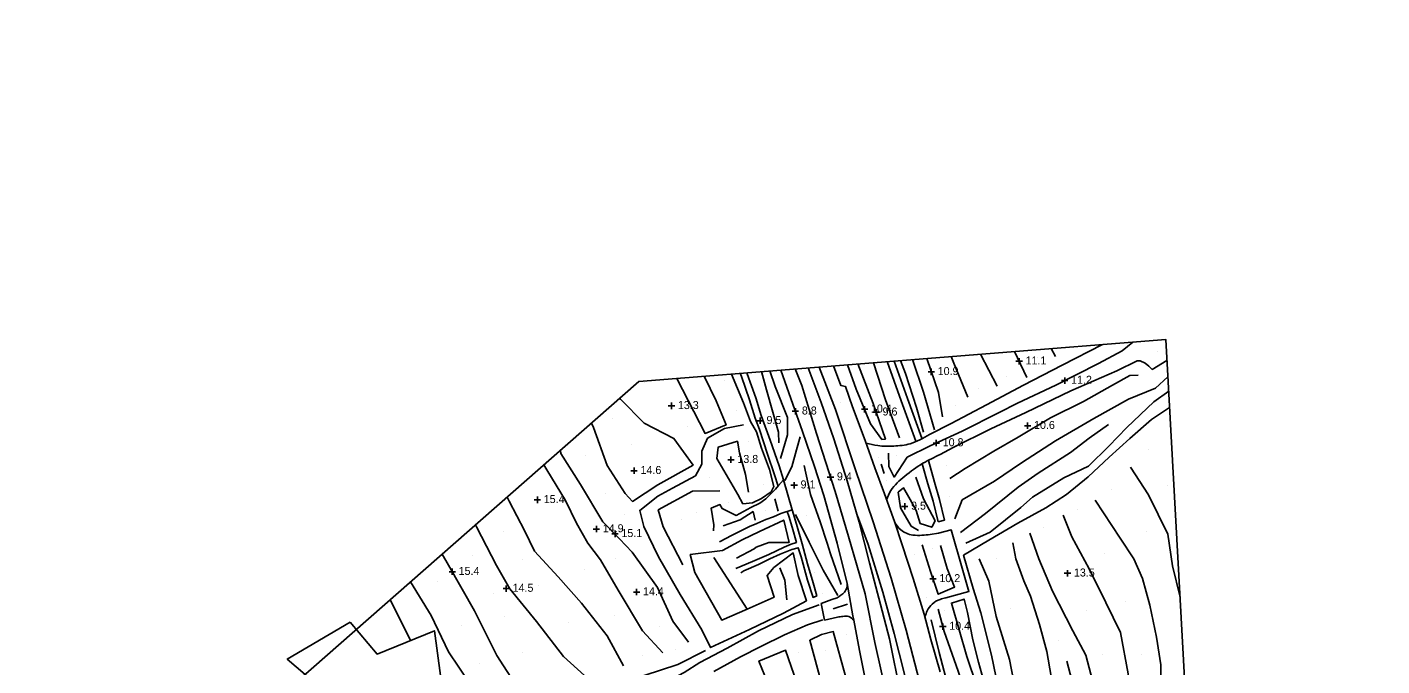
# Model space of a CAD drawing. Extents: x 2316231 to 2323598, y 363169 to 371906.
# Drawn here: x 2317350 to 2318197, y 369473 to 369872 of the extents above; entities that cross this region are included whole.
import ezdxf

# ---------------------------------------------------------------- set-up
doc = ezdxf.new("R2010")
doc.units = 0
for name, color, linetype in [('RD_DTM_BkLn1', 7, 'Continuous'), ('RD_DTM_Holes', 7, 'Continuous'), ('RD_DTM_Spot', 7, 'Continuous'), ('RD_DTM_TinHull', 7, 'Continuous'), ('RD_DTM_Void', 7, 'Continuous'), ('RD_EX_Road', 7, 'Continuous')]:
    doc.layers.add(name, color=color, linetype=linetype)

msp = doc.modelspace()

# ---------------------------------------------------------------- linework, layer by layer
at = {"layer": 'RD_DTM_BkLn1'}
for p, q in [((2317956.641, 369647.282), (2317946.252, 369667.341)), ((2317975.148, 369652.783), (2317967.497, 369669.035)), ((2317993.074, 369665.831), (2317990.501, 369670.868)), ((2317885.986, 369592.697), (2317884.19, 369598.591)), ((2317817.66, 369576.989), (2317819.721, 369569.315)), ((2317800.4, 369508.121), (2317779.579, 369540.245)), ((2317863.055, 369511.133), (2317854.194, 369508.136))]:
    msp.add_line(p, q, dxfattribs=at)
for points in [[(2317888.691, 369605.55), (2317888.993, 369597.074), (2317892.241, 369590.587), (2317900.495, 369602.898), (2317914.797, 369610.056), (2317934.864, 369619.297), (2317957.867, 369630.803), (2317969.441, 369636.734), (2317993.279, 369648.032), (2318019.921, 369661.5), (2318034.681, 369669.36), (2318041.448, 369674.928)], [(2317954.279, 369234.829), (2317949.782, 369267.201), (2317942.425, 369311.836), (2317935.595, 369350.094), (2317926.331, 369388.424), (2317918.24, 369422.856), (2317909.473, 369457.997), (2317899.891, 369494.98), (2317890.476, 369527.366), (2317879.155, 369562.628), (2317867.87, 369595.74), (2317855.651, 369632.869), (2317845.452, 369659.308)], [(2317863.026, 369660.709), (2317868.466, 369645.514), (2317877.579, 369623.86), (2317884.618, 369614.035), (2317886.827, 369614.286), (2317879.173, 369636.421), (2317869.532, 369661.227)], [(2317879.399, 369662.014), (2317886.838, 369638.9), (2317895.569, 369614.992)], [(2317910.604, 369618.601), (2317906.246, 369634.118), (2317899.41, 369655.342), (2317896.348, 369663.364)], [(2317922.46, 369628.124), (2317919.903, 369643.417), (2317912.625, 369664.661)], [(2317938.294, 369640.455), (2317929.596, 369661.677), (2317927.996, 369665.886)], [(2317756.451, 369652.215), (2317774.074, 369617.785), (2317787.293, 369623.124), (2317781.117, 369638.092), (2317773.563, 369653.579)], [(2317802.575, 369625.27), (2317798.152, 369636.915), (2317790.587, 369654.936)], [(2317809.458, 369656.44), (2317812.492, 369645.14), (2317819.956, 369618.685), (2317820.195, 369611.855)], [(2317821.29, 369602.121), (2317825.653, 369616.995), (2317825.591, 369627.798), (2317817.922, 369647.224), (2317814.61, 369656.85)], [(2317911.032, 369296.209), (2317907.926, 369322.832), (2317901.291, 369368.609), (2317894.914, 369411.245), (2317888.049, 369451.783), (2317880.297, 369487.157), (2317874.083, 369517.521), (2317863.719, 369553.327), (2317855.345, 369581.566), (2317843.825, 369617.783), (2317834.673, 369647.793), (2317830.428, 369658.111)], [(2317838.577, 369658.76), (2317846.685, 369637.177), (2317854.503, 369614.384), (2317862.971, 369588.115), (2317870.475, 369562.363), (2317876.966, 369536.963), (2317883.717, 369511.025), (2317889.393, 369489.413), (2317896.197, 369455.321), (2317900.399, 369432.834)], [(2317927.068, 369589.651), (2317936.699, 369595.951), (2317954.577, 369606.791), (2317969.795, 369615.425), (2317990.008, 369627.566), (2318010.58, 369637.675), (2318028.743, 369647.929), (2318039.673, 369653.959), (2318044.819, 369654.326)], [(2317930.17, 369564.436), (2317934.888, 369576.289), (2317955.075, 369587.952), (2317971.966, 369599.346), (2317993.071, 369613.094), (2318017.114, 369627.089), (2318038.7, 369639.318), (2318055.556, 369646.188), (2318063.349, 369653.239)], [(2317937.157, 369549.18), (2317952.281, 369556.131), (2317971.449, 369571.465), (2317978.825, 369577.991), (2317998.405, 369589.98), (2318013.842, 369597.467), (2318026.405, 369609.791), (2318037.616, 369621.514), (2318054.651, 369637.539), (2318063.845, 369644.228)], [(2317703.072, 369624.251), (2317704.469, 369621.624), (2317712.998, 369597.802), (2317724.095, 369580.211), (2317728.696, 369575.32), (2317744.565, 369585.729), (2317766.615, 369598.032), (2317754.614, 369614.699), (2317736.133, 369624.241), (2317721.151, 369639.202), (2317720.71, 369639.732)], [(2317802.575, 369625.27), (2317806.194, 369618.9), (2317809.459, 369608.593), (2317814.414, 369595.21), (2317817.056, 369584.644), (2317815.415, 369581.406), (2317809.46, 369577.188), (2317803.812, 369574.555), (2317797.721, 369573.883), (2317794.493, 369579.761), (2317781.397, 369602.164), (2317782.21, 369609.179), (2317794.298, 369612.935), (2317795.537, 369605.766), (2317799.297, 369592.15), (2317801.328, 369581.026)], [(2317798.076, 369623.097), (2317786.33, 369620.927), (2317775.722, 369614.859), (2317772.087, 369606.809), (2317772.008, 369598.549), (2317768.078, 369591.3), (2317753.821, 369583.652), (2317744.544, 369578.628), (2317733.3, 369569.686), (2317735.777, 369559.587), (2317744.964, 369540.618), (2317758.639, 369517.114), (2317772.084, 369495.116), (2317777.552, 369484.033), (2317801.927, 369495.269), (2317823.192, 369505.446), (2317837.438, 369513.298), (2317832.293, 369529.069), (2317829.18, 369543.207), (2317817.075, 369533.948), (2317812.836, 369529.052), (2317817.289, 369515.493), (2317800.4, 369508.121)], [(2317933.671, 369555.967), (2317949.334, 369567.749), (2317969.809, 369584.246), (2317982.33, 369593.013), (2318002.583, 369605.906), (2318014.256, 369614.845), (2318026.155, 369623.484)], [(2317763.737, 369487.462), (2317753.998, 369500.453), (2317744.347, 369521.581), (2317728.517, 369543.72), (2317720.71, 369552.057), (2317710.236, 369562.493), (2317696.246, 369585.965), (2317684.01, 369605.326), (2317683.687, 369607.237)], [(2317747.685, 369480.669), (2317734.946, 369494.568), (2317719.71, 369519.963), (2317708.809, 369538.773), (2317700.827, 369549.167), (2317693.685, 369561.749), (2317686.873, 369575.849), (2317675.272, 369595.034), (2317673.341, 369598.157)], [(2317859.205, 369523.461), (2317852.454, 369542.631), (2317850.507, 369549.254), (2317846.066, 369562.623), (2317840.092, 369579.712), (2317835.938, 369597.854)], [(2318039.98, 369596.768), (2318051.146, 369579.425), (2318063.347, 369554.783), (2318066.144, 369535.168), (2318070.936, 369515.472)], [(2317905.885, 369590.455), (2317910.565, 369577.025), (2317917.821, 369563.164), (2317915.735, 369559.224), (2317908.561, 369561.494), (2317905.954, 369569.697), (2317902.195, 369576.592), (2317898.091, 369583.931), (2317894.758, 369581.06), (2317896.259, 369571.431), (2317902.823, 369559.961), (2317907.441, 369557.239)], [(2317723.09, 369472.647), (2317712.89, 369491.318), (2317696.868, 369511.867), (2317682.244, 369528.212), (2317667.51, 369544.215), (2317661.231, 369557.102), (2317651.753, 369575.399), (2317650.326, 369577.956)], [(2317783.38, 369581.933), (2317766.345, 369581.772), (2317744.821, 369570.127), (2317747.82, 369559.368), (2317760.17, 369535.704)], [(2318059.067, 369456.147), (2318059.049, 369473.145), (2318056.252, 369490.564), (2318052.119, 369510.413), (2318047.504, 369527.089), (2318042.079, 369539.556), (2318033.468, 369552.338), (2318017.956, 369576.126)], [(2317785.342, 369560.114), (2317795.985, 369563.746), (2317804.082, 369568.991), (2317805.438, 369563.696)], [(2317869.303, 369566.386), (2317876.096, 369548.463), (2317885.226, 369518.692), (2317892.288, 369492.859), (2317898.569, 369468.308), (2317904.342, 369442.578), (2317906.148, 369434.236)], [(2318046.612, 369151.31), (2318047.726, 369172.492), (2318048.464, 369199.274), (2318050.809, 369220.748), (2318051.173, 369237.601), (2318051.956, 369259.43), (2318049.824, 369291.993), (2318048.378, 369325.722), (2318045.185, 369367.744), (2318043.966, 369394.668), (2318043.071, 369421.925), (2318040.227, 369444.083), (2318038.489, 369467.655), (2318033.672, 369493.524), (2318024.566, 369512.169), (2318014.065, 369533.138), (2318003.392, 369553.212), (2317997.877, 369566.813)], [(2317707.459, 369458.658), (2317685.564, 369478.537), (2317668.721, 369500.231), (2317652.105, 369520.766), (2317643.78, 369535.353), (2317631.185, 369559.556), (2317630.564, 369560.611)], [(2317800.4, 369508.121), (2317784.482, 369501.174), (2317767.725, 369531.009), (2317764.859, 369542.161), (2317785.057, 369544.609), (2317797.388, 369551.36), (2317808.218, 369556.615), (2317823.236, 369563.638), (2317826.576, 369549.702), (2317814.019, 369549.745), (2317806.125, 369546.73), (2317804.759, 369545.795), (2317793.77, 369539.824)], [(2317990.327, 369466.047), (2317987.771, 369481.638), (2317983.061, 369498.41), (2317977.532, 369516.129), (2317973.368, 369525.629), (2317968.285, 369539.526), (2317966.415, 369549.432)], [(2318017.318, 369459.554), (2318012.098, 369479.313), (2318003.894, 369494.504), (2317991.205, 369519.34), (2317982.717, 369539.534), (2317977.012, 369555.595)], [(2317774.381, 369482.149), (2317757.159, 369473.513), (2317735.967, 369466.484), (2317721.405, 369457.297), (2317706.207, 369447.488), (2317689.022, 369437.44), (2317678.45, 369434.297), (2317661.108, 369452.593), (2317643.932, 369479.04), (2317629.949, 369506.944), (2317613.739, 369535.541), (2317609.862, 369542.441)], [(2317909.708, 369548.119), (2317914.945, 369531.535), (2317919.872, 369517.388), (2317930.066, 369521.846), (2317925.364, 369533.438), (2317921.345, 369547.807)], [(2317820.907, 369533.868), (2317823.934, 369526.213), (2317825.11, 369513.78)], [(2318008.264, 369027.583), (2318006.63, 369050.355), (2318006.714, 369070.994), (2318007.755, 369091.878), (2318006.691, 369116.545), (2318006.472, 369133.723), (2318004.901, 369157.295), (2318003.034, 369195.073), (2318000.174, 369223.092), (2317995.706, 369265.622), (2317991.199, 369298.329), (2317987.154, 369316.793), (2317987.312, 369324.074), (2317987.055, 369338.769), (2317986.455, 369347.164), (2317982.745, 369363.513), (2317978.645, 369387.313), (2317974.399, 369415.315), (2317970.708, 369444.246), (2317964.444, 369476.472), (2317955.991, 369503.387), (2317951.44, 369525.53), (2317945.402, 369539.48)], [(2317649.912, 369434.222), (2317633.129, 369452.552), (2317613.788, 369481.434), (2317602.985, 369504.107), (2317590.106, 369525.102)], [(2317590.096, 369488.521), (2317590.03, 369488.637), (2317577.286, 369513.849)], [(2317919.751, 369507.982), (2317923.522, 369494.139), (2317932.355, 369469.193), (2317939.695, 369446.283), (2317945.353, 369421.377), (2317947.47, 369404.081), (2317950.71, 369386.923), (2317955.041, 369379.678), (2317958.232, 369380.354), (2317958.39, 369387.694), (2317957.75, 369397.689), (2317956.894, 369411.85), (2317956.719, 369424.003), (2317953.599, 369441.423), (2317950.108, 369456.112), (2317945.049, 369474.832), (2317941.375, 369488.925), (2317938.099, 369506.011), (2317935.982, 369514.319), (2317928.019, 369511.842), (2317937.727, 369478.403), (2317944.016, 369459.844)], [(2317915.394, 369501.249), (2317920.324, 369480.871), (2317926.543, 369458.098), (2317935.423, 369428.508), (2317943.889, 369392.653), (2317950.345, 369378.808)], [(2317879.136, 369382.167), (2317874.25, 369410.948), (2317867.882, 369441.552), (2317861.781, 369466.246), (2317854.18, 369494.015), (2317846.841, 369492.251), (2317839.564, 369488.553), (2317849.214, 369453.217), (2317860.43, 369406.891), (2317860.46, 369376.38), (2317843.276, 369370.538), (2317835.563, 369388.353), (2317830.726, 369403.645), (2317827.43, 369421.496), (2317819.96, 369444.8), (2317811.467, 369466.26), (2317807.72, 369475.543), (2317824.396, 369482.366), (2317838.341, 369442.185)], [(2318025.961, 369291.832), (2318020.449, 369324.126), (2318016.767, 369345.811), (2318014.221, 369370.044), (2318012.209, 369400.577), (2318011.952, 369426.469), (2318006.403, 369451.853), (2318000.201, 369475.449)]]:
    msp.add_lwpolyline(points, dxfattribs=at)
at = {"layer": 'RD_DTM_Holes'}
msp.add_lwpolyline([(2317552.224, 369499.945), (2317569.13, 369479.982), (2317604.93, 369494.562), (2317612.413, 369438.655), (2317645.651, 369397.707), (2317595.579, 369362.923), (2317530.433, 369402.545), (2317549.595, 369445.469), (2317512.951, 369476.874), (2317552.224, 369499.945)], dxfattribs=at)
at = {"layer": 'RD_DTM_Spot'}
for p, q in [((2318057.037, 369669.147), (2318057.037, 369669.147)), ((2317981.897, 369665.054), (2317981.897, 369665.054)), ((2317786.084, 369650.875), (2317786.084, 369650.875)), ((2317962.772, 369653.242), (2317962.772, 369653.242)), ((2317736.501, 369649.387), (2317736.501, 369649.387)), ((2317945.044, 369646.137), (2317945.044, 369646.137)), ((2317753.118, 369635.044), (2317753.118, 369635.044)), ((2317858.587, 369637.341), (2317858.587, 369637.341)), ((2317930.354, 369635.579), (2317930.354, 369635.579)), ((2317716.35, 369627.032), (2317716.35, 369627.032)), ((2317793.497, 369632.301), (2317793.497, 369632.301)), ((2317763.212, 369621.9), (2317763.212, 369621.9)), ((2317728.061, 369611.127), (2317728.061, 369611.127)), ((2317801.459, 369612.802), (2317801.459, 369612.802)), ((2318051.165, 369608.085), (2318051.165, 369608.085)), ((2317699.292, 369603.941), (2317699.292, 369603.941)), ((2317790.286, 369601.377), (2317790.286, 369601.377)), ((2317806.058, 369602.118), (2317806.058, 369602.118)), ((2317882.326, 369602.803), (2317882.326, 369602.803)), ((2317893.816, 369603.936), (2317893.816, 369603.936)), ((2317745.583, 369596.867), (2317745.583, 369596.867)), ((2317924.976, 369598.09), (2317924.976, 369598.09)), ((2317776.584, 369590.264), (2317776.584, 369590.264)), ((2317810.605, 369585.907), (2317810.605, 369585.907)), ((2317829.785, 369585.448), (2317829.785, 369585.448)), ((2317887.503, 369588.451), (2317887.503, 369588.451)), ((2318028.425, 369582.958), (2318028.425, 369582.958)), ((2318063.161, 369585.235), (2318063.161, 369585.235)), ((2317669.284, 369576.319), (2317669.284, 369576.319)), ((2317711.782, 369580.35), (2317711.782, 369580.35)), ((2317788.772, 369574.491), (2317788.772, 369574.491)), ((2317926.652, 369578.528), (2317926.652, 369578.528)), ((2317723.99, 369567.35), (2317723.99, 369567.35)), ((2317768.793, 369568.377), (2317768.793, 369568.377)), ((2317811.726, 369569.858), (2317811.726, 369569.858)), ((2317837.397, 369566.608), (2317837.397, 369566.608)), ((2318007.147, 369570.429), (2318007.147, 369570.429)), ((2317759.494, 369563.771), (2317759.494, 369563.771)), ((2317985.78, 369559.118), (2317985.78, 369559.118)), ((2317648.088, 369556.411), (2317648.088, 369556.411)), ((2318049.783, 369556.477), (2318049.783, 369556.477)), ((2317628.448, 369541.47), (2317628.448, 369541.47)), ((2317904.937, 369542.056), (2317904.937, 369542.056)), ((2317916.273, 369545.781), (2317916.273, 369545.781)), ((2318023.57, 369542.769), (2318023.57, 369542.769)), ((2317659.767, 369539.125), (2317659.767, 369539.125)), ((2317699, 369532.924), (2317699, 369532.924)), ((2317717.862, 369539.867), (2317717.862, 369539.867)), ((2317956.36, 369539.613), (2317956.36, 369539.613)), ((2317606.581, 369525.292), (2317606.581, 369525.292)), ((2317842.376, 369530.711), (2317842.376, 369530.711)), ((2318000.634, 369530.415), (2318000.634, 369530.415)), ((2317641.891, 369517.627), (2317641.891, 369517.627)), ((2317669.871, 369523.042), (2317669.871, 369523.042)), ((2317731.308, 369518.661), (2317731.308, 369518.661)), ((2317847.443, 369518.103), (2317847.443, 369518.103)), ((2317912.65, 369515.158), (2317912.65, 369515.158)), ((2317923.816, 369507.018), (2317923.816, 369507.018)), ((2317965.28, 369508.363), (2317965.28, 369508.363)), ((2318012.245, 369507.209), (2318012.245, 369507.209)), ((2318037.163, 369512.712), (2318037.163, 369512.712)), ((2317648.524, 369503.262), (2317648.524, 369503.262)), ((2317688.976, 369499.838), (2317688.976, 369499.838)), ((2317717.269, 369503.93), (2317717.269, 369503.93)), ((2317621.587, 369497.588), (2317621.587, 369497.588)), ((2317745.602, 369497.322), (2317745.602, 369497.322)), ((2317862.24, 369492.254), (2317862.24, 369492.254)), ((2317660.263, 369481.031), (2317660.263, 369481.031)), ((2317755.777, 369482.756), (2317755.777, 369482.756)), ((2317832.769, 369481.188), (2317832.769, 369481.188)), ((2317849.463, 369482.354), (2317849.463, 369482.354)), ((2317995.195, 369488.283), (2317995.195, 369488.283)), ((2317633.196, 369473.893), (2317633.196, 369473.893)), ((2317735.051, 369479.359), (2317735.051, 369479.359)), ((2318022.652, 369479.568), (2318022.652, 369479.568)), ((2318046.775, 369479.405), (2318046.775, 369479.405))]:
    msp.add_line(p, q, dxfattribs=at)
at = {"layer": 'RD_DTM_TinHull'}
msp.add_lwpolyline([(2318500.627, 367718.473), (2317350.395, 369314.708), (2317732.783, 369650.329), (2318062.064, 369676.571), (2318100.376, 368980.922), (2318611.552, 369306.612), (2319043.87, 369561.601), (2319323.163, 369792.894), (2318905.258, 370457.792), (2319170.205, 370651.465)], dxfattribs=at)
at = {"layer": 'RD_DTM_Void'}
for p, q in [((2317968.39, 369662.891), (2317972.39, 369662.891)), ((2317970.39, 369660.891), (2317970.39, 369664.891)), ((2317913.493, 369656.288), (2317917.493, 369656.288)), ((2317915.493, 369654.288), (2317915.493, 369658.288)), ((2317996.848, 369650.847), (2318000.848, 369650.847)), ((2317998.848, 369648.847), (2317998.848, 369652.847)), ((2317751.118, 369635.044), (2317755.118, 369635.044)), ((2317753.118, 369633.044), (2317753.118, 369637.044)), ((2317830.603, 369629.646), (2317830.603, 369633.646)), ((2317873.783, 369630.88), (2317873.783, 369634.88)), ((2317806.501, 369625.722), (2317810.501, 369625.722)), ((2317808.501, 369623.722), (2317808.501, 369627.722)), ((2317828.603, 369631.646), (2317832.603, 369631.646)), ((2317871.783, 369632.88), (2317875.783, 369632.88)), ((2317879.041, 369631.021), (2317883.041, 369631.021)), ((2317881.041, 369629.021), (2317881.041, 369633.021)), ((2317973.705, 369622.604), (2317977.705, 369622.604)), ((2317975.705, 369620.604), (2317975.705, 369624.604)), ((2317916.62, 369611.817), (2317920.62, 369611.817)), ((2317918.62, 369609.817), (2317918.62, 369613.817)), ((2317788.286, 369601.377), (2317792.286, 369601.377)), ((2317790.286, 369599.377), (2317790.286, 369603.377)), ((2317727.763, 369594.482), (2317731.763, 369594.482)), ((2317729.763, 369592.482), (2317729.763, 369596.482)), ((2317852.508, 369588.485), (2317852.508, 369592.485)), ((2317827.785, 369585.448), (2317831.785, 369585.448)), ((2317829.785, 369583.448), (2317829.785, 369587.448)), ((2317850.508, 369590.485), (2317854.508, 369590.485)), ((2317667.284, 369576.319), (2317671.284, 369576.319)), ((2317669.284, 369574.319), (2317669.284, 369578.319)), ((2317898.865, 369570.193), (2317898.865, 369574.193)), ((2317896.865, 369572.193), (2317900.865, 369572.193)), ((2317704.178, 369558.072), (2317708.178, 369558.072)), ((2317706.178, 369556.072), (2317706.178, 369560.072)), ((2317715.825, 369555.078), (2317719.825, 369555.078)), ((2317717.825, 369553.078), (2317717.825, 369557.078)), ((2317616.081, 369529.409), (2317616.081, 369533.409)), ((2318000.634, 369528.415), (2318000.634, 369532.415)), ((2317614.081, 369531.409), (2317618.081, 369531.409)), ((2317914.562, 369526.891), (2317918.562, 369526.891)), ((2317916.562, 369524.891), (2317916.562, 369528.891)), ((2317998.634, 369530.415), (2318002.634, 369530.415)), ((2317647.823, 369520.874), (2317651.823, 369520.874)), ((2317649.823, 369518.874), (2317649.823, 369522.874)), ((2317729.308, 369518.661), (2317733.308, 369518.661)), ((2317731.308, 369516.661), (2317731.308, 369520.661)), ((2317922.703, 369495.145), (2317922.703, 369499.145)), ((2317920.703, 369497.145), (2317924.703, 369497.145))]:
    msp.add_line(p, q, dxfattribs=at)
at = {"layer": 'RD_EX_Road'}
msp.add_line((2317923.777, 369563.587), (2317919.695, 369562.605), dxfattribs=at)
for points in [[(2317914.297, 369617.185), (2317927.954, 369624.049), (2317950.05, 369635.607), (2317973.189, 369648.066), (2317997.236, 369660.449), (2318022.556, 369673.422)], [(2317921.049, 369468.918), (2317915.283, 369489.122), (2317911.092, 369504.864), (2317904.131, 369527.259), (2317897.33, 369548.196), (2317892.465, 369562.689), (2317886.146, 369579.983), (2317880.167, 369596.272), (2317874.253, 369613.302), (2317866.33, 369634.424), (2317861.885, 369647.136), (2317858.869, 369647.856), (2317854.453, 369660.025)], [(2317905.775, 369613.064), (2317896.583, 369638.202), (2317888.008, 369662.7)], [(2317909.573, 369614.901), (2317900.536, 369639.617), (2317892.335, 369663.044)], [(2317917.488, 369620.069), (2317910.533, 369643.526), (2317903.846, 369663.962)], [(2317920.987, 369604.581), (2317929.223, 369608.978), (2317952.705, 369620.648), (2317974.591, 369630.953), (2318002.63, 369644.426), (2318031.404, 369656.88), (2318044.114, 369663.187), (2318046.083, 369663.141), (2318049.155, 369661.632), (2318051.498, 369659.889), (2318053.528, 369657.825), (2318062.785, 369663.475)], [(2317805.475, 369627.308), (2317801.8, 369638.761), (2317796.849, 369653.409), (2317796.043, 369655.371)], [(2317809.089, 369629.019), (2317805.842, 369640.039), (2317800.436, 369655.117), (2317800.192, 369655.701)], [(2317866.983, 369501.111), (2317866.455, 369503.846), (2317862.849, 369524.134), (2317856.643, 369549.174), (2317848.384, 369579.012), (2317842.487, 369597.151), (2317834.927, 369619.083), (2317829.049, 369636.16), (2317821.477, 369657.397)], [(2317946.376, 369375.295), (2317951.165, 369373.479), (2317959.85, 369372.598), (2317968.247, 369373.664), (2317970.967, 369375.464), (2317970.952, 369379.582), (2317967.107, 369404.288), (2317962.859, 369429.438), (2317958.776, 369452.02), (2317953.201, 369479.193), (2317946.37, 369505.777), (2317941.688, 369521.021), (2317935.685, 369541.739), (2317951.36, 369551.135), (2317969.559, 369561.698), (2317987.014, 369571.335), (2318000.069, 369579.67), (2318013.568, 369590.605), (2318026.572, 369602.974), (2318039.526, 369614.688), (2318053.172, 369626.565), (2318064.407, 369634.025)], [(2317819.789, 369584.911), (2317817.465, 369592.007), (2317813.176, 369604.957), (2317808.171, 369620.31), (2317805.475, 369627.308)], [(2317823.13, 369588.814), (2317820.323, 369597.578), (2317814.82, 369613.507), (2317809.089, 369629.019)], [(2317823.867, 369588.32), (2317828.282, 369596.999), (2317831.273, 369607.476), (2317833.62, 369615.593)], [(2317913.678, 369600.896), (2317917.469, 369587.463), (2317920.634, 369576.64), (2317923.777, 369563.587)], [(2317909.88, 369598.896), (2317913.433, 369586.304), (2317916.576, 369575.559), (2317919.695, 369562.605)], [(2317779.333, 369556.982), (2317779.579, 369560.717), (2317777.951, 369571.158), (2317783.394, 369573.314), (2317784.742, 369570.86), (2317793.624, 369566.552), (2317802.746, 369571.517), (2317808.275, 369574.305), (2317812.121, 369576.923), (2317815.602, 369580.533), (2317818.193, 369583.038), (2317820.067, 369585.237), (2317823.13, 369588.814), (2317828.451, 369570.14), (2317821.432, 369567.862), (2317816.777, 369565.761), (2317812.113, 369563.995), (2317806.382, 369561.638), (2317801.8, 369559.597), (2317795.565, 369556.622), (2317790.215, 369553.821), (2317787.485, 369552.355), (2317783.14, 369550.015)], [(2317793.259, 369533.477), (2317803.774, 369537.742), (2317813.967, 369542.153), (2317823.613, 369546.782), (2317827.991, 369548.561), (2317831.244, 369549.726), (2317828.501, 369559.29), (2317826.436, 369566.021), (2317825.354, 369569.135)], [(2317828.451, 369570.14), (2317831.185, 369561.161), (2317834.725, 369548.812), (2317838.157, 369536.427), (2317841.676, 369524.556), (2317843.876, 369516.32), (2317841.568, 369515.377), (2317838.163, 369526.221), (2317834.073, 369540.758), (2317832.217, 369546.378), (2317828.296, 369545.229), (2317821.083, 369542.354), (2317814.573, 369539.404), (2317807.405, 369535.933), (2317798.419, 369531.945), (2317796.396, 369530.727)], [(2317857.116, 369516.584), (2317847.912, 369532.473), (2317839.182, 369549.815), (2317830.62, 369567.216)], [(2317914.828, 369554.645), (2317919.965, 369555.49), (2317927.926, 369557.561), (2317934.748, 369533.711), (2317939.039, 369519.065), (2317924.503, 369515)], [(2317856.75, 369515.094), (2317853.294, 369514.014), (2317846.716, 369511.554), (2317848.834, 369501.157), (2317856.877, 369503.061)], [(2317845.506, 369510.784), (2317828.738, 369504.594), (2317807.461, 369494.428), (2317787.9, 369483.68), (2317770.807, 369474.758)], [(2317847.653, 369501.391), (2317838.147, 369498.277), (2317823.659, 369492.003), (2317809.034, 369484.763), (2317796.155, 369478.218), (2317779.527, 369469.054)], [(2317912.219, 369148.509), (2317910.61, 369147.967), (2317907.41, 369181.741), (2317902.634, 369226.995), (2317899.219, 369265.342), (2317896.055, 369299.236), (2317894.219, 369317.64), (2317893.038, 369333.713), (2317890.32, 369359.285), (2317886.535, 369384.109), (2317882.96, 369410.138), (2317878.863, 369436.899), (2317875.113, 369459.3), (2317870.615, 369482.29), (2317866.983, 369501.111)], [(2317770.807, 369474.758), (2317761.026, 369468.468), (2317744.55, 369459.717), (2317725.831, 369448.517), (2317705.768, 369437.541), (2317684.818, 369425.755)]]:
    msp.add_lwpolyline(points, dxfattribs=at)
for points in [[(2317874.793, 369611.747), (2317882.103, 369610.205), (2317891.997, 369609.926), (2317902.282, 369611.376), (2317914.297, 369617.185)], [(2317887.477, 369576.338), (2317890.191, 369582.086), (2317898.893, 369591.101), (2317910.299, 369599.194), (2317920.987, 369604.581)], [(2317892.517, 369562.533), (2317896.412, 369557.535), (2317903.928, 369554.321), (2317909.68, 369554.159), (2317914.828, 369554.645)], [(2317862.951, 369523.559), (2317862.775, 369521.424), (2317861.162, 369518.723), (2317856.75, 369515.094)], [(2317924.503, 369515), (2317921.084, 369514.146), (2317916.055, 369511.165), (2317912.989, 369507.003), (2317911.524, 369503.241)], [(2317856.877, 369503.061), (2317860.186, 369503.533), (2317864.017, 369503.346), (2317866.983, 369501.111)]]:
    msp.add_spline(points, degree=3, dxfattribs=at)

# ---------------------------------------------------------------- texts
at = {"layer": 'RD_DTM_Void'}
for s, p in [('10.9', (2317919.493, 369654.288)), ('11.1', (2317974.39, 369660.891)), ('11.2', (2318002.848, 369648.847)), ('13.3', (2317757.118, 369633.044)), ('8.8', (2317834.603, 369629.646)), ('10.4', (2317877.783, 369630.88)), ('9.6', (2317885.041, 369629.021)), ('9.5', (2317812.501, 369623.722)), ('10.6', (2317979.705, 369620.604)), ('10.8', (2317922.62, 369609.817)), ('13.8', (2317794.286, 369599.377)), ('14.6', (2317733.763, 369592.482)), ('9.4', (2317856.508, 369588.485)), ('9.1', (2317833.785, 369583.448)), ('15.4', (2317673.284, 369574.319)), ('9.5', (2317902.865, 369570.193)), ('14.9', (2317710.178, 369556.072)), ('15.1', (2317721.825, 369553.078)), ('15.4', (2317620.081, 369529.409)), ('13.5', (2318004.634, 369528.415)), ('14.5', (2317653.823, 369518.874)), ('10.2', (2317920.562, 369524.891)), ('14.4', (2317735.308, 369516.661)), ('10.4', (2317926.703, 369495.145))]:
    msp.add_text(s, height=5, dxfattribs=at).set_placement(p)

doc.saveas('drawing.dxf')
